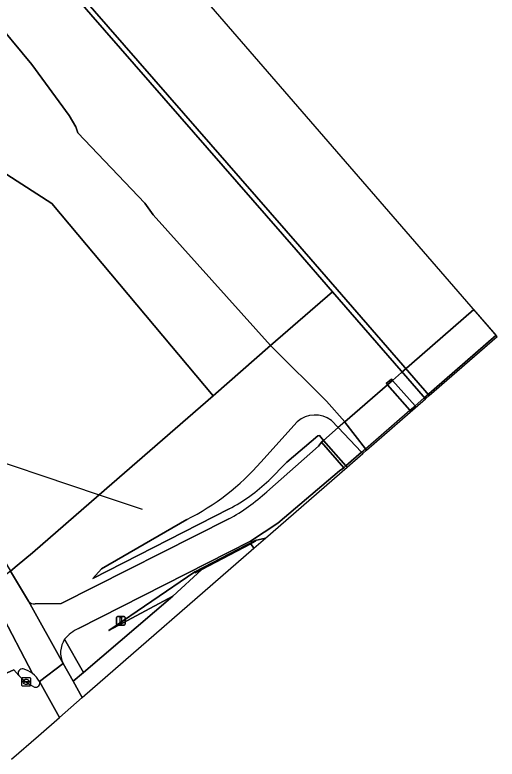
# Model space of a CAD drawing. Extents: x 155018 to 156648, y 383979 to 385733.
# Drawn here: x 156591.6 to 156648.2, y 384628.7 to 384716.2 of the extents above; entities that cross this region are included whole.
import ezdxf

# ---------------------------------------------------------------- set-up
doc = ezdxf.new("R2010")
doc.units = 0
for name, color, linetype in [('IMGEO_Berm_groen', 7, 'Continuous'), ('IMGEO_Dek', 7, 'Continuous'), ('IMGEO_Fietspad_gesloten', 7, 'Continuous'), ('IMGEO_Groenvoorziening', 7, 'Continuous'), ('IMGEO_Hek', 7, 'Continuous'), ('IMGEO_Kademuur', 7, 'Continuous'), ('IMGEO_Kolk', 7, 'Continuous'), ('IMGEO_Lichtmast', 7, 'Continuous'), ('IMGEO_Loofbos', 7, 'Continuous'), ('IMGEO_Muur', 7, 'Continuous'), ('IMGEO_Pijler', 7, 'Continuous'), ('IMGEO_Rijbaan_lokaal_gesloten', 7, 'Continuous'), ('IMGEO_Verkeerseiland_gesloten', 7, 'Continuous'), ('IMGEO_Voetpad_open', 7, 'Continuous'), ('IMGEO_Waterloop', 7, 'Continuous')]:
    doc.layers.add(name, color=color, linetype=linetype)

msp = doc.modelspace()

# ---------------------------------------------------------------- linework, layer by layer
at = {"layer": 'IMGEO_Berm_groen'}
msp.add_lwpolyline([(156586.578, 384658.411), (156591.059, 384650.819), (156591.837, 384651.468), (156593.633, 384652.966), (156601.475, 384659.788), (156614.853, 384671.425), (156595.895, 384694.026), (156581.231, 384703.463), (156562.213, 384720.013), (156556.406, 384725.24), (156550.308, 384734.095), (156543.049, 384750.065), (156537.764, 384773.408), (156536.394, 384775.404), (156533.29, 384779.126), (156528.569, 384784.426), (156516.828, 384798.217), (156504.048, 384813.655), (156500, 384818.189), (156495.009, 384823.781), (156476.62, 384845.189)], dxfattribs=at)
at = {"layer": 'IMGEO_Dek'}
msp.add_lwpolyline([(156648.112, 384678.54), (156645.505, 384681.547), (156645.505, 384681.547), (156637.008, 384674.151), (156635.933, 384673.216), (156635.345, 384672.704), (156630.332, 384668.34), (156629.566, 384667.674), (156627.852, 384666.182), (156627.605, 384665.967), (156630.221, 384662.97), (156630.474, 384663.19), (156632.316, 384664.793), (156632.752, 384665.173), (156637.983, 384669.725), (156638.586, 384670.249), (156639.615, 384671.145), (156648.112, 384678.54)], close=True, dxfattribs=at)
at = {"layer": 'IMGEO_Fietspad_gesloten'}
msp.add_lwpolyline([(156648.112, 384678.54), (156645.505, 384681.547), (156645.505, 384681.547), (156637.008, 384674.151), (156635.933, 384673.216), (156635.345, 384672.704), (156630.332, 384668.34), (156629.566, 384667.674), (156627.852, 384666.182), (156627.605, 384665.967), (156630.221, 384662.97), (156630.474, 384663.19), (156632.316, 384664.793), (156632.752, 384665.173), (156637.983, 384669.725), (156638.586, 384670.249), (156639.615, 384671.145), (156648.112, 384678.54)], close=True, dxfattribs=at)
for points in [[(156619.244, 384654.343), (156622.451, 384656.463), (156629.717, 384662.617), (156630.221, 384662.97), (156627.605, 384665.967), (156627.23, 384665.486), (156621.165, 384660.145)], [(156616.702, 384656.952), (156596.987, 384647.032), (156593.932, 384646.972)], [(156599.023, 384644.086), (156619.244, 384654.343)], [(156593.15, 384647.277), (156591.059, 384650.819), (156588.346, 384648.724), (156589.796, 384646.065), (156593.644, 384638.781)], [(156594.442, 384637.865), (156597.245, 384639.978), (156593.15, 384647.277)], [(156593.15, 384647.277), (156597.245, 384639.978)], [(156593.644, 384638.781), (156589.796, 384646.065)], [(156588.89, 384643.364), (156589.165, 384642.851), (156585.497, 384640.527), (156584.304, 384639.838), (156580.02, 384637.119), (156581.719, 384633.506), (156585.811, 384636.629), (156586.765, 384637.14), (156591.434, 384639.22), (156592.028, 384638.555)], [(156596.79, 384633.611), (156599.487, 384635.959), (156598.418, 384637.875), (156597.245, 384639.978), (156594.442, 384637.865), (156596.79, 384633.611)]]:
    msp.add_lwpolyline(points, dxfattribs=at)
for centre, radius, start, end in [((156605.925, 384676.731), 22.524, 298.58438, 312.57836), ((156593.849, 384647.913), 0.945, 222.32137, 275.06451), ((156601.194, 384639.693), 4.901, 116.29999, 140.49694), ((156599.705, 384641.253), 2.77, 145.80804, 207.40211), ((156592.45, 384638.829), 0.503, 77.81782, 212.95561), ((156591.748, 384636.322), 3.105, 52.37138, 74.92059), ((156591.73, 384636.308), 3.128, 29.86365, 52.25975)]:
    msp.add_arc(centre, radius, start, end, dxfattribs=at)
at = {"layer": 'IMGEO_Groenvoorziening'}
for points in [[(156632.449, 384664.654), (156632.869, 384665.02), (156632.869, 384665.02), (156632.752, 384665.173), (156630.344, 384668.326), (156630.332, 384668.34), (156628.195, 384670.798), (156621.863, 384677.037), (156621.618, 384677.31), (156614.853, 384671.425), (156601.475, 384659.788), (156593.633, 384652.966), (156591.837, 384651.468), (156591.059, 384650.819), (156593.15, 384647.277)], [(156624.751, 384668.371), (156620.465, 384663.612)], [(156620.465, 384663.612), (156624.751, 384668.371)], [(156632.449, 384664.654), (156632.449, 384664.654), (156632.316, 384664.793), (156629.566, 384667.674), (156628.754, 384668.524)], [(156628.754, 384668.524), (156629.566, 384667.674), (156632.316, 384664.793), (156632.449, 384664.654), (156632.449, 384664.654)], [(156597.413, 384642.81), (156599.624, 384638.906), (156610.117, 384647.872), (156602.607, 384643.83), (156612.705, 384650.736), (156619.797, 384654.407), (156621.003, 384654.69), (156621.004, 384654.69), (156630.601, 384663.045), (156630.601, 384663.045), (156630.474, 384663.19), (156627.852, 384666.182), (156627.689, 384666.369), (156627.356, 384666.749), (156627.153, 384666.726), (156623.52, 384663.633), (156621.391, 384661.476)], [(156621.165, 384660.145), (156627.23, 384665.486), (156627.605, 384665.967), (156630.221, 384662.97), (156629.717, 384662.617), (156622.451, 384656.463), (156619.244, 384654.343), (156599.023, 384644.086)], [(156621.391, 384661.476), (156623.52, 384663.633), (156627.153, 384666.726), (156627.356, 384666.749), (156627.689, 384666.369), (156627.852, 384666.182), (156630.474, 384663.19), (156630.601, 384663.045), (156630.601, 384663.045), (156632.449, 384664.654)], [(156611.758, 384656.868), (156601.734, 384651.076), (156600.713, 384649.952), (156616.741, 384658.14)], [(156616.741, 384658.14), (156600.713, 384649.952), (156601.734, 384651.076), (156611.758, 384656.868)], [(156593.932, 384646.972), (156596.987, 384647.032), (156616.702, 384656.952)], [(156619.664, 384653.524), (156621.004, 384654.69), (156621.003, 384654.69), (156619.797, 384654.407), (156619.859, 384654.32), (156619.277, 384654.01), (156619.664, 384653.524), (156619.664, 384653.524)]]:
    msp.add_lwpolyline(points, dxfattribs=at)
msp.add_lwpolyline([(156602.607, 384643.83), (156610.117, 384647.872), (156613.529, 384651.005), (156612.77, 384650.631), (156612.705, 384650.736)], close=True, dxfattribs=at)
for centre, radius, start, end in [((156626.848, 384665.961), 3.194, 53.35611, 131.0216), ((156626.848, 384665.961), 3.194, 53.35611, 131.0216), ((156598.614, 384682.831), 29.101, 296.85186, 318.66723), ((156598.614, 384682.831), 29.101, 296.85186, 318.66723), ((156607.916, 384675.35), 19.34, 297.14811, 314.16467), ((156607.916, 384675.35), 19.34, 297.14811, 314.16467), ((156605.925, 384676.731), 22.524, 298.58438, 312.57836), ((156593.849, 384647.913), 0.945, 222.32137, 275.06451), ((156601.194, 384639.693), 4.901, 116.29999, 140.49694)]:
    msp.add_arc(centre, radius, start, end, dxfattribs=at)
at = {"layer": 'IMGEO_Hek'}
for points in [[(156637.008, 384674.151), (156645.505, 384681.547)], [(156645.505, 384681.547), (156645.505, 384681.547)], [(156648.112, 384678.54), (156639.615, 384671.145)], [(156648.112, 384678.54), (156648.112, 384678.54)], [(156635.933, 384673.216), (156637.008, 384674.151)], [(156635.345, 384672.704), (156635.933, 384673.216)], [(156630.332, 384668.34), (156635.345, 384672.704)], [(156638.586, 384670.249), (156639.615, 384671.145)], [(156632.752, 384665.173), (156637.983, 384669.725)], [(156637.983, 384669.725), (156638.586, 384670.249)], [(156630.332, 384668.34), (156629.566, 384667.674)], [(156629.566, 384667.674), (156627.852, 384666.182)], [(156627.605, 384665.967), (156627.852, 384666.182)], [(156584.702, 384665.414), (156601.461, 384659.793)], [(156632.316, 384664.793), (156632.752, 384665.173)], [(156632.316, 384664.793), (156630.474, 384663.19)], [(156630.474, 384663.19), (156630.221, 384662.97)], [(156601.461, 384659.793), (156606.535, 384658.091)]]:
    msp.add_lwpolyline(points, dxfattribs=at)
at = {"layer": 'IMGEO_Kademuur'}
msp.add_lwpolyline([(156639.814, 384671.065), (156640.266, 384671.459), (156625.054, 384688.952), (156600.928, 384716.618), (156581.527, 384738.995), (156568.755, 384753.716), (156546.611, 384779.037), (156527.582, 384801.088), (156527.128, 384800.696), (156528.056, 384799.621), (156530.085, 384797.269), (156546.158, 384778.644), (156568.303, 384753.322), (156577.227, 384743.036), (156581.074, 384738.602), (156600.476, 384716.224), (156624.602, 384688.558), (156628.885, 384683.632)], close=True, dxfattribs=at)
at = {"layer": 'IMGEO_Kolk'}
for p, q in [((156592.396, 384637.375), (156592.396, 384638.227)), ((156592.471, 384638.301), (156593.323, 384638.301)), ((156592.884, 384638.081), (156592.909, 384638.081)), ((156593.397, 384638.227), (156593.397, 384637.375)), ((156593.323, 384637.301), (156592.471, 384637.301)), ((156592.655, 384637.795), (156592.655, 384637.807)), ((156593.093, 384637.758), (156592.695, 384637.758)), ((156592.698, 384637.844), (156593.096, 384637.844)), ((156592.907, 384637.521), (156592.882, 384637.521)), ((156593.139, 384637.807), (156593.139, 384637.795))]:
    msp.add_line(p, q, dxfattribs=at)
for points in [[(156592.396, 384637.375), (156592.396, 384638.227)], [(156592.471, 384638.301), (156593.323, 384638.301)], [(156593.397, 384638.227), (156593.397, 384637.375)], [(156593.323, 384637.301), (156592.471, 384637.301)]]:
    msp.add_lwpolyline(points, dxfattribs=at)
for centre, radius, start, end in [((156592.473, 384638.225), 0.0765, 91.55205, 178.44795), ((156592.473, 384638.225), 0.0765, 91.55205, 178.44795), ((156593.321, 384638.225), 0.0765, 1.55205, 88.44795), ((156593.321, 384638.225), 0.0765, 1.55205, 88.44795), ((156592.473, 384637.377), 0.0765, 181.55205, 268.44795), ((156592.473, 384637.377), 0.0765, 181.55205, 268.44795), ((156592.695, 384637.804), 0.0403, 85.87752, 175.75265), ((156592.692, 384637.794), 0.0366, 178.93798, 274.71019), ((156593.096, 384637.801), 0.043, 264.86636, 352.45326), ((156593.1, 384637.806), 0.0386, 1.73085, 96.63898), ((156593.321, 384637.377), 0.0765, 271.55205, 358.44795), ((156593.321, 384637.377), 0.0765, 271.55205, 358.44795)]:
    msp.add_arc(centre, radius, start, end, dxfattribs=at)
for centre, major_axis, ratio, start_param, end_param in [((156592.883, 384637.801), (-0.387, 0.002), 0.722429, 4.712389, 7.853982), ((156592.908, 384637.801), (-0.39, 0.002), 0.717154, 1.570796, 4.712389)]:
    msp.add_ellipse(centre, major_axis=major_axis, ratio=ratio, start_param=start_param, end_param=end_param, dxfattribs=at)
at = {"layer": 'IMGEO_Lichtmast'}
for p, q in [((156603.517, 384644.583), (156603.517, 384645.383)), ((156603.517, 384645.383), (156603.517, 384644.583)), ((156603.617, 384645.483), (156604.407, 384645.483)), ((156604.407, 384645.483), (156603.617, 384645.483)), ((156604.507, 384645.383), (156604.507, 384644.583)), ((156604.507, 384644.583), (156604.507, 384645.383)), ((156604.407, 384644.483), (156603.617, 384644.483)), ((156603.617, 384644.483), (156604.407, 384644.483))]:
    msp.add_line(p, q, dxfattribs=at)
msp.add_lwpolyline([(156603.937, 384645.358), (156604.087, 384645.358), (156604.087, 384644.608), (156603.937, 384644.608), (156603.937, 384645.358)], dxfattribs=at)
for centre, start, end in [((156603.617, 384645.383), 90, 180), ((156603.617, 384645.383), 90, 180), ((156604.407, 384645.383), 0, 90), ((156604.407, 384645.383), 360, 90), ((156603.617, 384644.583), 180, 270), ((156603.617, 384644.583), 180, 270), ((156604.407, 384644.583), 270, 0), ((156604.407, 384644.583), 270, 0)]:
    msp.add_arc(centre, 0.1, start, end, dxfattribs=at)
at = {"layer": 'IMGEO_Loofbos'}
for points in [[(156582.041, 384723.406), (156576.72, 384728.578), (156569.824, 384736.364), (156566.911, 384739.653), (156564.841, 384742.267), (156558, 384750), (156540.817, 384770.001), (156538.489, 384772.352), (156537.764, 384773.408), (156543.049, 384750.065), (156550.308, 384734.095), (156556.406, 384725.24), (156562.213, 384720.013), (156581.231, 384703.463), (156595.895, 384694.026), (156614.853, 384671.425), (156621.618, 384677.31), (156607.82, 384692.677), (156606.844, 384694.064), (156598.968, 384702.305), (156598.739, 384703.02), (156597.943, 384704.37), (156593.573, 384710.334), (156588.786, 384716.072)], [(156577.227, 384743.036), (156569.824, 384736.364), (156576.72, 384728.578), (156582.041, 384723.406), (156588.786, 384716.072), (156593.573, 384710.334), (156597.943, 384704.37), (156598.739, 384703.02), (156598.968, 384702.305), (156606.844, 384694.064), (156607.82, 384692.677), (156621.618, 384677.31), (156628.885, 384683.632), (156624.602, 384688.558), (156600.476, 384716.224), (156581.074, 384738.602)], [(156639.814, 384671.065), (156628.885, 384683.632), (156621.618, 384677.31), (156621.863, 384677.037), (156628.195, 384670.798), (156630.332, 384668.34), (156630.344, 384668.326), (156632.752, 384665.173), (156632.869, 384665.02), (156632.869, 384665.02)], [(156638.071, 384669.625), (156637.983, 384669.725), (156635.345, 384672.704), (156635.205, 384672.863), (156635.807, 384673.358), (156635.933, 384673.216), (156638.586, 384670.249), (156638.67, 384670.155)]]:
    msp.add_lwpolyline(points, close=True, dxfattribs=at)
at = {"layer": 'IMGEO_Muur'}
msp.add_lwpolyline([(156619.277, 384654.01), (156619.859, 384654.32), (156619.797, 384654.407), (156612.705, 384650.736), (156612.77, 384650.631), (156613.529, 384651.005)], close=True, dxfattribs=at)
at = {"layer": 'IMGEO_Pijler'}
msp.add_lwpolyline([(156635.933, 384673.216), (156635.807, 384673.358), (156635.205, 384672.863), (156635.345, 384672.704), (156637.983, 384669.725), (156638.071, 384669.625), (156638.67, 384670.155), (156638.586, 384670.249)], close=True, dxfattribs=at)
at = {"layer": 'IMGEO_Rijbaan_lokaal_gesloten'}
msp.add_lwpolyline([(156599.487, 384635.959), (156619.664, 384653.524), (156619.664, 384653.524), (156619.277, 384654.01), (156613.529, 384651.005), (156610.117, 384647.872), (156599.624, 384638.906), (156598.418, 384637.875)], close=True, dxfattribs=at)
for points in [[(156592.028, 384638.555), (156591.434, 384639.22), (156586.765, 384637.14)], [(156591.184, 384628.731), (156594.325, 384631.465), (156596.79, 384633.611), (156594.442, 384637.865)]]:
    msp.add_lwpolyline(points, dxfattribs=at)
for centre, radius, start, end in [((156596.518, 384642.718), 6.123, 222.83612, 244.25006), ((156593.999, 384637.667), 0.485, 253.04739, 24.11673)]:
    msp.add_arc(centre, radius, start, end, dxfattribs=at)
at = {"layer": 'IMGEO_Verkeerseiland_gesloten'}
for centre, radius, start, end in [((156592.45, 384638.829), 0.503, 77.81782, 212.95561), ((156591.748, 384636.322), 3.105, 52.37138, 74.92059), ((156596.518, 384642.718), 6.123, 222.83612, 244.25006), ((156591.73, 384636.308), 3.128, 29.86365, 52.25975), ((156593.999, 384637.667), 0.485, 253.04739, 24.11673)]:
    msp.add_arc(centre, radius, start, end, dxfattribs=at)
at = {"layer": 'IMGEO_Voetpad_open'}
msp.add_lwpolyline([(156597.245, 384639.978), (156598.418, 384637.875), (156599.624, 384638.906), (156597.413, 384642.81)], dxfattribs=at)
msp.add_arc((156599.705, 384641.253), 2.77, 145.80804, 207.40211, dxfattribs=at)
at = {"layer": 'IMGEO_Waterloop'}
msp.add_lwpolyline([(156491.752, 384842.132), (156512.921, 384817.827), (156526.599, 384802.196), (156526.274, 384801.883), (156526.064, 384801.905), (156525.374, 384802.683), (156524.981, 384802.436), (156524.652, 384802.145), (156527.599, 384798.867), (156527.853, 384799.289), (156528.056, 384799.621), (156527.128, 384800.696), (156527.582, 384801.088), (156546.611, 384779.037), (156568.755, 384753.716), (156581.527, 384738.995), (156600.928, 384716.618), (156625.054, 384688.952), (156640.266, 384671.459), (156648.236, 384678.397), (156061.156, 385355.592)], dxfattribs=at)

doc.saveas('drawing.dxf')
